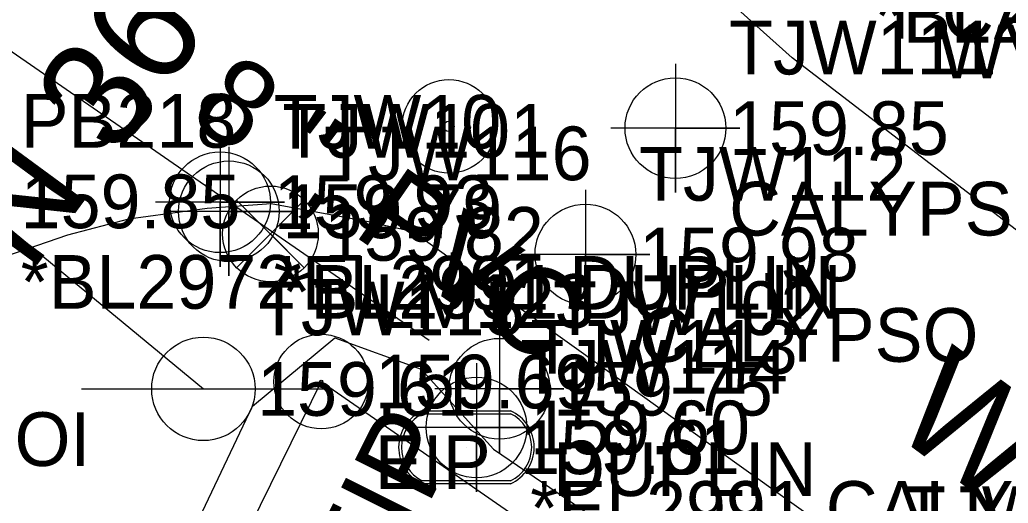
# Model space of a CAD drawing. Extents: x 2262665 to 2270527, y 505476 to 514960.
# Drawn here: x 2266524.5 to 2266570.51, y 511572.35 to 511594.86 of the extents above; entities that cross this region are included whole.
import ezdxf

# ---------------------------------------------------------------- set-up
doc = ezdxf.new("R2010")
doc.units = 0
for name, color, linetype in [('Exist Horizontal Alignment', 7, 'Continuous'), ('Exist Horizontal Alignment Direction Label', 7, 'Continuous'), ('Exist Property Iron Pin CELL', 7, 'Continuous'), ('Exist Property Iron Pin Cogo Comment', 7, 'Continuous'), ('Exist Property Iron Pin Cogo Elevation', 7, 'Continuous'), ('Exist Property Iron Pin Cogo Number', 7, 'Continuous'), ('Exist Property Iron Pin Text', 7, 'Continuous'), ('Exist Right of Way Line', 7, 'Continuous'), ('Exist Roads EOP', 7, 'Continuous'), ('Exist Roads EOP Text', 7, 'Continuous'), ('Exist Utilities Other Located Object CELL', 7, 'Continuous'), ('Exist Utilities Telephone Pole CELL', 7, 'Continuous'), ('Exist Utilities Telephone Pole Cogo Elevation', 7, 'Continuous'), ('Exist Utilities Telephone Pole Cogo Number', 7, 'Continuous'), ('Exist Utilities Telephone UG Conduit SUE LOS B', 7, 'Continuous'), ('Exist Utilities Telephone UG Conduit SUE LOS B Cogo Comment', 7, 'Continuous'), ('Exist Utilities Telephone UG Conduit SUE LOS B Cogo Elevation', 7, 'Continuous'), ('Exist Utilities Telephone UG Conduit SUE LOS B Cogo Number', 7, 'Continuous'), ('Exist Utilities Telephone UG Conduit SUE LOS B Cogo Point CELL', 7, 'Continuous'), ('Exist Utilities Water Meter CELL', 7, 'Continuous'), ('Exist Utilities Water Meter Cogo Elevation', 7, 'Continuous'), ('Exist Utilities Water Meter Cogo Number', 7, 'Continuous'), ('Exist Utilities Water UG Line SUE LOS B', 7, 'Continuous'), ('Exist Utilities Water UG Line SUE LOS B Cogo Comment', 7, 'Continuous'), ('Exist Utilities Water UG Line SUE LOS B Cogo Elevation', 7, 'Continuous'), ('Exist Utilities Water UG Line SUE LOS B Cogo Number', 7, 'Continuous'), ('Exist Utilities Water UG Line SUE LOS B Cogo Point CELL', 7, 'Continuous'), ('Exist Utilities Water UG Line SUE LOS B Text', 7, 'Continuous'), ('Exist Utilities Water Valve CELL', 7, 'Continuous'), ('Exist Utilities Water Valve Cogo Comment', 7, 'Continuous'), ('Exist Utilities Water Valve Cogo Elevation', 7, 'Continuous'), ('Exist Utilities Water Valve Cogo Number', 7, 'Continuous'), ('Exist Vegetation Woods Line', 7, 'Continuous')]:
    doc.layers.add(name, color=color, linetype=linetype)

msp = doc.modelspace()

# ---------------------------------------------------------------- linework, layer by layer
at = {"layer": 'Exist Horizontal Alignment'}
msp.add_arc((2266391.271, 511769.262), 200, 291.79071, 323.72795, dxfattribs=at)
msp.add_spline([(2266531.396, 511610.328), (2266530.597, 511609.239), (2266529.798, 511608.149), (2266528.998, 511607.06), (2266528.199, 511605.97), (2266527.4, 511604.88), (2266526.601, 511603.79), (2266525.802, 511602.7), (2266525.003, 511601.61), (2266524.205, 511600.52), (2266523.406, 511599.43), (2266522.609, 511598.339), (2266521.811, 511597.248), (2266521.014, 511596.157), (2266520.217, 511595.066), (2266519.421, 511593.974), (2266518.625, 511592.882), (2266517.829, 511591.789), (2266517.034, 511590.697), (2266516.239, 511589.604), (2266515.446, 511588.51), (2266514.652, 511587.416), (2266513.859, 511586.322), (2266513.067, 511585.227), (2266512.276, 511584.132), (2266511.485, 511583.036), (2266510.695, 511581.939), (2266509.906, 511580.842), (2266509.117, 511579.745), (2266508.33, 511578.647), (2266507.543, 511577.548), (2266506.757, 511576.449), (2266505.972, 511575.349), (2266505.188, 511574.248), (2266504.405, 511573.147), (2266503.623, 511572.045), (2266502.842, 511570.942), (2266502.062, 511569.839), (2266501.283, 511568.734), (2266500.505, 511567.629), (2266499.728, 511566.523), (2266498.953, 511565.417), (2266498.179, 511564.309), (2266497.406, 511563.201), (2266496.634, 511562.091), (2266495.863, 511560.981), (2266495.094, 511559.87), (2266494.326, 511558.758), (2266493.56, 511557.645), (2266492.795, 511556.531), (2266492.032, 511555.416), (2266491.27, 511554.3), (2266490.509, 511553.183), (2266489.75, 511552.065), (2266488.993, 511550.946), (2266488.237, 511549.825), (2266487.483, 511548.704), (2266486.731, 511547.581), (2266485.98, 511546.458), (2266485.231, 511545.333), (2266484.484, 511544.207), (2266483.738, 511543.08), (2266482.995, 511541.951), (2266482.253, 511540.822), (2266481.513, 511539.691), (2266480.775, 511538.559), (2266480.04, 511537.425), (2266479.306, 511536.291), (2266478.574, 511535.155), (2266477.844, 511534.017), (2266477.116, 511532.879), (2266476.391, 511531.739), (2266475.667, 511530.597), (2266474.946, 511529.455), (2266474.227, 511528.31)], degree=3, dxfattribs=at)
at = {"layer": 'Exist Property Iron Pin CELL'}
for radius in [2.203, 0.0707]:
    msp.add_circle((2266538.531, 511578.016), radius, dxfattribs=at)
at = {"layer": 'Exist Right of Way Line'}
for q in [(2266449.278, 511396.539), (2266823.179, 511380.773)]:
    msp.add_line((2266538.531, 511578.016), q, dxfattribs=at)
at = {"layer": 'Exist Roads EOP'}
for points in [[(2266636.192, 511536.16), (2266629.549, 511540.766), (2266622.906, 511545.371), (2266612.77, 511552.399), (2266612.77, 511552.399), (2266606.951, 511556.963), (2266601.133, 511561.527), (2266595.072, 511566.281), (2266589.011, 511571.035), (2266582.951, 511575.789), (2266575.451, 511581.557), (2266567.952, 511587.324), (2266560.452, 511593.092), (2266552.278, 511600.439)], [(2266540.985, 511585.406), (2266536.199, 511586.295), (2266533.229, 511586.078), (2266529.557, 511585.572), (2266526.716, 511584.834), (2266523.877, 511583.861), (2266521.549, 511583.013), (2266519.723, 511582.09)], [(2266540.985, 511585.406), (2266542.815, 511585), (2266543.067, 511584.82), (2266550.525, 511579.473), (2266557.984, 511574.126), (2266565.443, 511568.779), (2266572.902, 511563.432), (2266580.36, 511558.085), (2266587.819, 511552.739), (2266595.278, 511547.392), (2266602.736, 511542.045), (2266610.195, 511536.698), (2266617.654, 511531.351), (2266625.113, 511526.004)]]:
    msp.add_lwpolyline(points, dxfattribs=at)
at = {"layer": 'Exist Utilities Other Located Object CELL'}
for radius in [2.18, 0.24]:
    msp.add_circle((2266544.475, 511589.898), radius, dxfattribs=at)
at = {"layer": 'Exist Utilities Telephone Pole CELL'}
for p, q in [((2266527.371, 511577.671), (2266538.709, 511577.671)), ((2266533.046, 511577.671), (2266533.046, 511577.671))]:
    msp.add_line(p, q, dxfattribs=at)
msp.add_circle((2266533.046, 511577.671), 2.407, dxfattribs=at)
at = {"layer": 'Exist Utilities Telephone UG Conduit SUE LOS B'}
msp.add_lwpolyline([(2266365.072, 511716.425), (2266389.444, 511713.104), (2266391.969, 511712.474), (2266392.96, 511710.818), (2266392.136, 511685.397), (2266395.034, 511670.545), (2266394.381, 511649.018), (2266392.514, 511642.159), (2266390.648, 511612.542), (2266392.771, 511589.94), (2266399.533, 511577.936), (2266407.39, 511576.603), (2266417.481, 511578.762), (2266434.971, 511583.492), (2266450.818, 511591.511), (2266470.023, 511601.798), (2266489.111, 511611.992), (2266492.106, 511612.802), (2266493.649, 511611.639), (2266496.306, 511609.138), (2266510.434, 511596.366), (2266533.046, 511577.671)], dxfattribs=at)
at = {"layer": 'Exist Utilities Telephone UG Conduit SUE LOS B Cogo Point CELL'}
msp.add_lwpolyline([(2266522.026, 511589.221), (2266522.059, 511583.406), (2266522.042, 511586.406), (2266525.059, 511586.406), (2266519.059, 511586.406)], dxfattribs=at)
at = {"layer": 'Exist Utilities Water Meter CELL'}
msp.add_line((2266545.298, 511574.955), (2266545.298, 511574.955), dxfattribs=at)
for points in [[(2266543.26, 511576.655), (2266547.336, 511576.655)], [(2266543.26, 511576.518), (2266547.336, 511576.518)], [(2266547.336, 511573.393), (2266543.235, 511573.393)], [(2266547.336, 511573.255), (2266543.235, 511573.255)]]:
    msp.add_lwpolyline(points, dxfattribs=at)
for centre, radius, start, end in [((2266543.991, 511574.95), 1.855, 113.178, 245.9794), ((2266546.591, 511574.956), 1.856, 293.6483, 66.3084), ((2266544.002, 511574.949), 1.735, 115.3009, 243.7824), ((2266546.603, 511574.955), 1.726, 295.1272, 64.8728)]:
    msp.add_arc(centre, radius, start, end, dxfattribs=at)
at = {"layer": 'Exist Utilities Water UG Line SUE LOS B'}
msp.add_lwpolyline([(2266468.586, 511630.416), (2266472.894, 511627.507), (2266493.255, 511614.743), (2266543.551, 511579.948)], dxfattribs=at)
at = {"layer": 'Exist Utilities Water UG Line SUE LOS B Cogo Point CELL'}
for points in [[(2266555.018, 511592.816), (2266555.018, 511586.816), (2266555.018, 511589.816), (2266558.018, 511589.816), (2266552.018, 511589.816)], [(2266533.82, 511589.363), (2266533.82, 511583.363), (2266533.82, 511586.363), (2266536.82, 511586.363), (2266530.82, 511586.363)], [(2266534.231, 511588.942), (2266534.231, 511582.942), (2266534.231, 511585.942), (2266537.231, 511585.942), (2266531.231, 511585.942)], [(2266550.827, 511586.936), (2266550.827, 511580.936), (2266550.827, 511583.936), (2266553.827, 511583.936), (2266547.827, 511583.936)], [(2266546.825, 511580.683), (2266546.825, 511574.683), (2266546.825, 511577.683), (2266549.825, 511577.683), (2266543.825, 511577.683)], [(2266545.762, 511578.878), (2266545.762, 511572.878), (2266545.762, 511575.878), (2266548.762, 511575.878), (2266542.762, 511575.878)]]:
    msp.add_lwpolyline(points, dxfattribs=at)
for centre in [(2266555.018, 511589.816), (2266533.82, 511586.363), (2266534.231, 511585.942), (2266550.827, 511583.936), (2266546.825, 511577.683), (2266545.762, 511575.878)]:
    msp.add_circle(centre, 2.344, dxfattribs=at)
at = {"layer": 'Exist Utilities Water Valve CELL'}
msp.add_lwpolyline([(2266537.743, 511586.467), (2266534.593, 511583.317), (2266536.168, 511584.892), (2266537.743, 511583.317), (2266534.593, 511586.467)], dxfattribs=at)
msp.add_circle((2266536.168, 511584.892), 2.227, dxfattribs=at)
at = {"layer": 'Exist Vegetation Woods Line'}
msp.add_lwpolyline([(2266496.987, 511532.51), (2266500.49, 511539.389), (2266506.214, 511546.733), (2266512.573, 511553.643), (2266518.548, 511557.284), (2266524.472, 511559.579), (2266531.686, 511569.186), (2266535.34, 511576.876), (2266539.168, 511580.044), (2266543.179, 511578.585), (2266546.544, 511574.867), (2266610.599, 511531.262)], dxfattribs=at)

# ---------------------------------------------------------------- texts
at = {"layer": 'Exist Horizontal Alignment Direction Label'}
msp.add_text('N 36%%d 16\' 19" E', height=5, rotation=53.7279, dxfattribs=at).set_placement((2266524.993, 511583.008))
at = {"layer": 'Exist Property Iron Pin Cogo Comment'}
msp.add_text('EIP', height=2.5, dxfattribs=at).set_placement((2266541.031, 511573.016))
at = {"layer": 'Exist Property Iron Pin Cogo Elevation'}
msp.add_text('159.69', height=2.5, dxfattribs=at).set_placement((2266541.031, 511576.766))
at = {"layer": 'Exist Property Iron Pin Cogo Number'}
msp.add_text('LM123', height=2.5, dxfattribs=at).set_placement((2266541.031, 511580.516))
at = {"layer": 'Exist Property Iron Pin Text'}
msp.add_text('EIP', height=4, rotation=63.425, dxfattribs=at).set_placement((2266541.22, 511567.668))
at = {"layer": 'Exist Roads EOP Text'}
msp.add_text('W CAMERON ST', height=5, rotation=323.5473, dxfattribs=at).set_placement((2266564.894, 511575.795))
at = {"layer": 'Exist Utilities Telephone Pole Cogo Elevation'}
msp.add_text('159.61', height=2.5, dxfattribs=at).set_placement((2266535.546, 511576.421))
at = {"layer": 'Exist Utilities Telephone Pole Cogo Number'}
msp.add_text('TJW115', height=2.5, dxfattribs=at).set_placement((2266535.546, 511580.171))
at = {"layer": 'Exist Utilities Telephone UG Conduit SUE LOS B Cogo Comment'}
msp.add_text('*BL2972', height=2.5, dxfattribs=at).set_placement((2266524.542, 511581.406))
at = {"layer": 'Exist Utilities Telephone UG Conduit SUE LOS B Cogo Elevation'}
msp.add_text('159.85', height=2.5, dxfattribs=at).set_placement((2266524.542, 511585.156))
at = {"layer": 'Exist Utilities Telephone UG Conduit SUE LOS B Cogo Number'}
msp.add_text('PB218', height=2.5, dxfattribs=at).set_placement((2266524.542, 511588.906))
at = {"layer": 'Exist Utilities Water Meter Cogo Elevation'}
msp.add_text('159.61', height=2.5, dxfattribs=at).set_placement((2266547.798, 511573.705))
at = {"layer": 'Exist Utilities Water Meter Cogo Number'}
msp.add_text('TJW114', height=2.5, dxfattribs=at).set_placement((2266547.798, 511577.455))
at = {"layer": 'Exist Utilities Water UG Line SUE LOS B Cogo Comment'}
for s, p in [('T CALYPSO', (2266564.451, 511593.975)), ('*BL2991 CALYPSO', (2266564.307, 511593.792)), ('CALYPSO', (2266557.518, 511584.816)), ('*EL2991 DUPLIN', (2266536.32, 511581.363)), ('*BL2991 DUPLIN', (2266536.731, 511580.942)), ('CALYPSO', (2266553.327, 511578.936)), ('*BL2991 CALYPSO EOI', (2266491.552, 511574.085)), ('DUPLIN', (2266549.325, 511572.683)), ('*EL2991 CALYPSO', (2266548.262, 511570.878))]:
    msp.add_text(s, height=2.5, dxfattribs=at).set_placement(p)
at = {"layer": 'Exist Utilities Water UG Line SUE LOS B Cogo Elevation'}
for s, p in [('159.85', (2266557.518, 511588.566)), ('159.93', (2266536.32, 511585.113)), ('159.79', (2266536.731, 511584.692)), ('159.98', (2266553.327, 511582.686)), ('159.75', (2266549.325, 511576.433)), ('159.60', (2266548.262, 511574.628))]:
    msp.add_text(s, height=2.5, dxfattribs=at).set_placement(p)
at = {"layer": 'Exist Utilities Water UG Line SUE LOS B Cogo Number'}
for s, p in [('TJW111', (2266557.518, 511592.316)), ('TJW10', (2266536.32, 511588.863)), ('TJW101', (2266536.731, 511588.442)), ('TJW112', (2266553.327, 511586.436)), ('TJW102', (2266549.325, 511580.183)), ('TJW113', (2266548.262, 511578.378)), ('TJW103', (2266565.566, 511570.636))]:
    msp.add_text(s, height=2.5, dxfattribs=at).set_placement(p)
at = {"layer": 'Exist Utilities Water UG Line SUE LOS B Text'}
msp.add_text('8 ", PVC', height=4, rotation=325.3247, dxfattribs=at).set_placement((2266532.249, 511590.199))
at = {"layer": 'Exist Utilities Water Valve Cogo Comment'}
msp.add_text('WV', height=2.5, dxfattribs=at).set_placement((2266567.237, 511592.137))
at = {"layer": 'Exist Utilities Water Valve Cogo Elevation'}
msp.add_text('159.82', height=2.5, dxfattribs=at).set_placement((2266538.668, 511583.642))
at = {"layer": 'Exist Utilities Water Valve Cogo Number'}
msp.add_text('TJW116', height=2.5, dxfattribs=at).set_placement((2266538.668, 511587.392))

doc.saveas('drawing.dxf')
